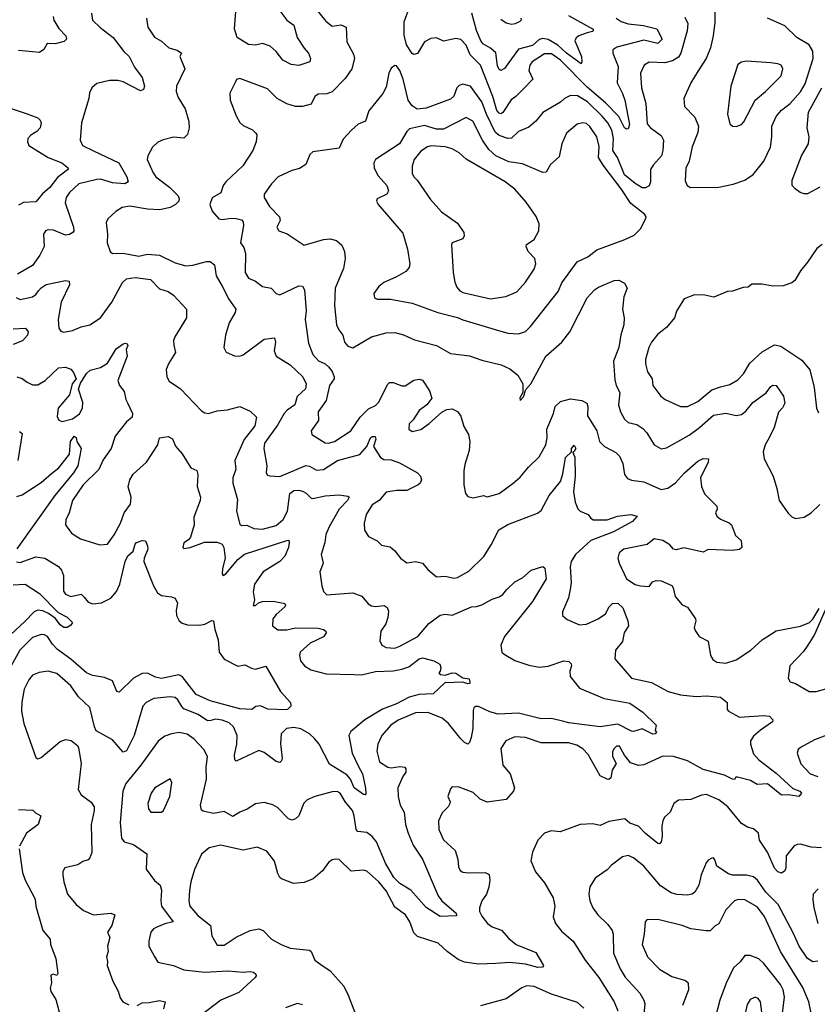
# Model space of a CAD drawing. Extents: x 1678759 to 1859541, y 384609 to 522867.
# Tile 263 of 466: x 1751442 to 1756021, y 477622 to 483277. Entities that reach past the tile are written whole.
import ezdxf

# ---------------------------------------------------------------- set-up
doc = ezdxf.new("R2010")
doc.units = 0

msp = doc.modelspace()

# ---------------------------------------------------------------- linework, layer by layer
at = {"layer": '0CON20XD'}
for points in [[(1753109.3, 483379.3), (1753199.1, 483269.1), (1753235, 483240), (1753285, 483247.3), (1753315.6, 483235), (1753320.4, 483150.4), (1753358.5, 483078.5), (1753363.8, 483055), (1753349.4, 482995), (1753310.9, 482939.1), (1753235, 482862.2), (1753205, 482851.9), (1753155, 482850), (1753136.7, 482835), (1753115, 482791.2), (1753065, 482779.4), (1753025, 482779.1), (1752975, 482793.1), (1752920, 482825), (1752865, 482880), (1752705, 482938.8), (1752686.7, 482933.3), (1752680, 482920), (1752648.8, 482855), (1752650.6, 482815), (1752684.4, 482724.4), (1752705, 482686.7), (1752725, 482670), (1752777.5, 482645), (1752796.7, 482625), (1752802.5, 482615), (1752800, 482575), (1752780, 482525), (1752722.5, 482437.5), (1752624.6, 482345), (1752610, 482325), (1752596.8, 482283.2), (1752546.9, 482253.1), (1752533.8, 482215), (1752547.4, 482177.4), (1752585, 482133.8), (1752605, 482130), (1752655, 482137.8), (1752684.4, 482135.6), (1752715, 482126.9), (1752725, 482116.2), (1752726.9, 482095), (1752710, 481995), (1752728, 481968), (1752738.9, 481935), (1752736.4, 481825), (1752755, 481791.9), (1752795, 481775.8), (1752836.2, 481745), (1752885, 481734.3), (1752915, 481704), (1752935, 481695.8), (1753045, 481747.5), (1753065, 481745.7), (1753076.9, 481725), (1753086.4, 481605), (1753081.2, 481555), (1753099.4, 481419.4), (1753124.7, 481354.7), (1753157.3, 481317.3), (1753195, 481300.5), (1753215, 481283.3), (1753235, 481255.7), (1753247.1, 481225), (1753246.4, 481215), (1753220, 481175), (1753201.1, 481088.9), (1753155.7, 481025), (1753157.1, 480975), (1753115.6, 480915), (1753119.2, 480895), (1753195, 480846.7), (1753215, 480844.6), (1753248.6, 480855), (1753343.6, 480915), (1753396.4, 480995), (1753445, 481042.5)], [(1752929.5, 483335), (1752975.5, 483275), (1753015.6, 483245), (1753035.7, 483175.7), (1753074.1, 483114.1), (1753100, 483085), (1753111.9, 483055), (1753107.1, 483035), (1753045, 483014.1), (1753000.2, 483020.2), (1752953.3, 483045), (1752914.5, 483095), (1752879.2, 483125), (1752835, 483140), (1752795, 483130), (1752755, 483134.4), (1752690.8, 483175), (1752675.6, 483225), (1752683.3, 483325)], [(1754866.9, 483285), (1754895, 483266.2), (1754935, 483253.7), (1755023, 483243), (1755100.6, 483225), (1755131.1, 483165), (1755105, 483141.1), (1755025, 483159.8), (1754870.5, 483119.5), (1754846.6, 483103.4), (1754846.7, 483085), (1754878.3, 483008.3), (1754871.5, 482915), (1754903.5, 482853.5), (1754915.2, 482815.2), (1754942.4, 482675), (1754935, 482651.1), (1754925, 482649.1), (1754915, 482655.6), (1754881.6, 482721.6), (1754805, 482799.3), (1754699.5, 482889.5), (1754546.4, 483045), (1754495, 483081.9), (1754455, 483080.7), (1754384.5, 483035), (1754371.5, 483015), (1754365.6, 482985), (1754388.1, 482935), (1754331.4, 482878.6), (1754290.5, 482835), (1754262.9, 482817.1), (1754215, 482743.3), (1754205, 482736.8), (1754195, 482739.8), (1754181, 482755), (1754158.5, 482835), (1754086.7, 483015), (1754028.4, 483075), (1754005, 483131.1), (1753975, 483163.6), (1753945, 483168.9), (1753875, 483154.6), (1753835, 483172.2), (1753801.4, 483168.6), (1753765, 483150), (1753725, 483082.2), (1753705, 483076.5), (1753695, 483083.5), (1753662.5, 483132.5), (1753648.2, 483188.2), (1753650, 483265), (1753684.6, 483365)], [(1755432.5, 483325), (1755432.5, 483262.5), (1755423.7, 483185), (1755407.3, 483115), (1755382.7, 483055), (1755337.1, 482982.9), (1755294.5, 482915), (1755254.5, 482824.5), (1755258.2, 482778.2), (1755317.4, 482717.4), (1755339.6, 482665), (1755335, 482630), (1755302.4, 482547.6), (1755286.2, 482465), (1755265.7, 482425), (1755262, 482352), (1755273.3, 482325), (1755293.8, 482313.8)], [(1751854.2, 483315), (1751860, 483275), (1751902.8, 483232.8), (1751977.5, 483175), (1752039.6, 483095), (1752070.9, 483065), (1752100, 483005), (1752144.5, 482945), (1752157.5, 482895), (1752153.1, 482876.9), (1752135, 482868.6), (1752035, 482920.3), (1752005, 482927.3), (1751957.2, 482927.2), (1751885, 482910.8), (1751856, 482885), (1751843, 482857), (1751839.5, 482825), (1751796.7, 482685), (1751788.1, 482585), (1751801.4, 482555), (1751865, 482523.4), (1752010.6, 482455), (1752056.2, 482375), (1752064.2, 482345), (1752045.4, 482334.6), (1751975, 482340.2), (1751905, 482361.2), (1751885, 482359.7), (1751780.8, 482335), (1751728.2, 482285), (1751708.2, 482255), (1751702.1, 482225), (1751750, 482085), (1751752.2, 482065), (1751747.1, 482055), (1751727.3, 482042.7), (1751705, 482039.7), (1751635, 482068.5), (1751605, 482070.5), (1751590, 482065), (1751578.6, 482045), (1751583.1, 481975), (1751557.5, 481925), (1751515.5, 481864.5), (1751429.2, 481815)], [(1751633.9, 483295), (1751637.5, 483275), (1751666.4, 483226.4), (1751706.9, 483185), (1751710, 483165), (1751697.9, 483152.1), (1751645, 483138.1), (1751598.8, 483141.2), (1751580, 483105), (1751555, 483089.2), (1751435, 483100)], [(1752170, 483285), (1752178, 483235), (1752215, 483176.2), (1752255, 483154.2), (1752298, 483115), (1752345, 483102.3), (1752371.2, 483085), (1752361.9, 483065), (1752389.4, 482995), (1752342.5, 482895), (1752339.4, 482865), (1752351.1, 482831.1), (1752391.4, 482765), (1752412.2, 482692.2), (1752414.5, 482655), (1752405, 482618), (1752385, 482596), (1752325, 482603.1), (1752265, 482587.1), (1752235, 482574.2), (1752204.6, 482545.4), (1752177.1, 482495), (1752174.4, 482475), (1752208.2, 482398.2), (1752223.3, 482375), (1752302.2, 482315), (1752351.4, 482265), (1752358.1, 482248.1), (1752355.7, 482235), (1752335.6, 482215), (1752305, 482198.2), (1752245.8, 482184.2), (1752175, 482188.2), (1752075, 482206), (1752030.7, 482199.3), (1751993.7, 482176.3), (1751947.3, 482132.7), (1751937.5, 482112.5), (1751945.6, 482045), (1751944.4, 481995), (1751960.8, 481945), (1751975, 481934.4), (1752035, 481935.5), (1752125, 481918.2), (1752175, 481930.4), (1752245, 481925.3), (1752335, 481880.4), (1752395, 481863.6), (1752435, 481867.7), (1752515, 481889.1), (1752535, 481888.1), (1752559.2, 481869.2), (1752569.6, 481805), (1752605, 481745.6), (1752641.5, 481671.5), (1752683.5, 481615), (1752679.1, 481595), (1752643.8, 481536.2), (1752622.9, 481465), (1752614.2, 481395), (1752627.3, 481367.3), (1752675, 481346), (1752705, 481344), (1752725, 481352), (1752845, 481442.5), (1752905, 481448.8), (1752910.5, 481425), (1752902.9, 481375), (1752913.5, 481345), (1752995.2, 481295.2), (1753067.3, 481225), (1753086.8, 481185), (1753083.2, 481156.8), (1753035, 481111.9), (1753022.3, 481065), (1752977.1, 481035), (1752959.3, 481015), (1752922.5, 480947.5), (1752846.5, 480845), (1752842.5, 480815), (1752860, 480715), (1752857.1, 480675), (1752865, 480661.4), (1752877, 480657), (1752935, 480652.5), (1753085, 480717.3), (1753105, 480713.2), (1753145, 480688.7), (1753185, 480693.9), (1753265.8, 480745), (1753395, 480780), (1753434.6, 480825), (1753455, 480875.5), (1753465, 480882.2), (1753482.5, 480882.5), (1753486.9, 480866.9), (1753473.3, 480825), (1753512.9, 480762.9), (1753531.7, 480751.7), (1753575, 480748.1), (1753621.9, 480731.9), (1753725, 480673.8), (1753743.3, 480655), (1753748.8, 480635), (1753741.2, 480615), (1753730, 480605), (1753665, 480573.1), (1753605, 480573.1), (1753545, 480563.1), (1753505, 480515.6), (1753465, 480491.4), (1753431.4, 480435), (1753420, 480385), (1753422.2, 480345), (1753445, 480308.6)], [(1755260.8, 483290.8), (1755278.5, 483255), (1755273.5, 483213.5), (1755237.6, 483085), (1755225, 483061.8), (1755189.3, 483040.7), (1755145, 483028.4), (1755055, 483033.5), (1755027.5, 483015), (1755005, 482970), (1755012, 482885), (1755037.5, 482795), (1755045, 482678), (1755062.9, 482655), (1755125, 482611.8), (1755137.8, 482585), (1755134.5, 482525.5), (1755126.5, 482495), (1755078.7, 482441.3), (1755064.2, 482415.8), (1755062.9, 482345), (1755055, 482323.3), (1755035, 482311.8), (1755015, 482312.1), (1754975, 482336), (1754915, 482386.7), (1754874.1, 482485), (1754846.5, 482525), (1754851.2, 482595), (1754841.6, 482641.6), (1754818.1, 482685), (1754786.7, 482723.3), (1754702.5, 482805), (1754645, 482839.3), (1754605, 482841.2), (1754570, 482825), (1754545.8, 482804.2), (1754446.1, 482743.9), (1754405.3, 482694.7), (1754365, 482660.5), (1754305, 482634.4), (1754265, 482596.7), (1754244.5, 482595.5), (1754195, 482611.4), (1754171.8, 482631.8), (1754121, 482735), (1754095, 482806.2), (1754030, 482895), (1753985, 482907.1), (1753965, 482900), (1753951.4, 482885), (1753935, 482838), (1753915, 482820.8), (1753775, 482768.9), (1753723.4, 482763.4), (1753695, 482782.9), (1753671.8, 482815), (1753643.6, 482935), (1753623.8, 482985), (1753605, 483011.4), (1753595, 483014.2), (1753575, 482998.6), (1753560.6, 482969.4), (1753545, 482888.6), (1753526.8, 482853.2), (1753446.5, 482753.5), (1753428, 482695), (1753385, 482677.8), (1753346.5, 482643.5), (1753299.8, 482590.2), (1753275, 482538.8), (1753125, 482518.8), (1753107.8, 482502.2), (1753083.7, 482446.3), (1753047.8, 482422.2), (1753005, 482411.2), (1752925.7, 482375), (1752886.9, 482335), (1752845.8, 482275), (1752845.8, 482255), (1752876.5, 482205), (1752933.5, 482145), (1752936.9, 482123.1), (1752918.1, 482085), (1752930, 482065), (1752977, 482047), (1753075, 481981.2), (1753185.7, 482014.3), (1753225, 482018.8), (1753259.7, 482009.7), (1753291.3, 481981.3), (1753306.4, 481946.4), (1753310, 481905), (1753301.7, 481848.3), (1753252.5, 481735), (1753250, 481635), (1753260.4, 481525), (1753273.5, 481495), (1753297.8, 481465), (1753305.8, 481425), (1753325, 481401.9), (1753355, 481392), (1753461.2, 481455), (1753545, 481478.5), (1753595, 481480.5), (1753645, 481466.5), (1753708.1, 481438.1), (1753835.3, 481405.3), (1753915, 481359.4), (1754025, 481345.5), (1754095, 481320.6), (1754206.7, 481295), (1754255, 481271.2), (1754301.2, 481235), (1754330, 481185), (1754330, 481135), (1754312.5, 481105), (1754315, 481090), (1754335, 481110), (1754347.5, 481152.5), (1754376, 481185), (1754463.1, 481345), (1754554.5, 481425.5), (1754599.5, 481485), (1754700.6, 481679.4), (1754742.7, 481725), (1754765, 481740.4), (1754855, 481778.9), (1754880.8, 481780.8), (1754915, 481763.3), (1754930, 481735), (1754910.9, 481685), (1754903.5, 481615), (1754911.9, 481565), (1754911.1, 481525), (1754892.4, 481467.6), (1754881.1, 481395), (1754851.5, 481315), (1754859.4, 481209.4), (1754867.1, 481175), (1754886.8, 481135), (1754880.5, 481065), (1754891.1, 481025), (1754913.2, 480983.2), (1754935, 480962.5), (1754985, 480951.8), (1755019.9, 480929.9), (1755042.5, 480905), (1755084.6, 480834.6), (1755125, 480811.9), (1755155, 480817.8), (1755285, 480890.3), (1755345.6, 480934.4), (1755424.2, 481005.8), (1755495, 481016.7), (1755555, 481002.7), (1755585, 481009.2), (1755611.1, 481028.9), (1755650.9, 481079.1), (1755726.7, 481133.3), (1755755, 481170.8), (1755765, 481176.9), (1755785, 481175.5), (1755827.5, 481115), (1755834.4, 481075), (1755821.4, 481048.6), (1755797.8, 481022.2), (1755773.3, 480935), (1755745.3, 480874.7), (1755722.2, 480835), (1755710, 480795), (1755715.6, 480755), (1755767.1, 480655), (1755788.8, 480585), (1755801.9, 480515), (1755853, 480443), (1755875, 480422.5), (1755895, 480412.9), (1755945, 480420), (1755985, 480445.5), (1756035, 480492.5)], [(1754591.8, 483301.8), (1754730.8, 483225), (1754736.7, 483215), (1754730.6, 483209.4), (1754700.7, 483200.7), (1754651.8, 483185), (1754637, 483173), (1754629.3, 483155), (1754666.4, 483065), (1754670, 483035), (1754665.8, 483024.2), (1754582, 483085), (1754530.8, 483130.8), (1754475, 483163.3), (1754445, 483169.8), (1754425, 483163.1), (1754385, 483128.2), (1754305, 483107.5), (1754225, 482997.1), (1754205, 482984.4), (1754195, 482990.8), (1754185, 483011.2), (1754175, 483086.5), (1754144.5, 483114.5), (1754105, 483136.8), (1754092.1, 483152.1), (1754065.2, 483215), (1754038.2, 483315)], [(1754318.2, 483285), (1754320.6, 483275), (1754313.8, 483266.2), (1754287.3, 483252.7), (1754265, 483250.4), (1754235, 483257.9), (1754205, 483278.6)], [(1755293.8, 482313.8), (1755455, 482314.2), (1755537.9, 482332.1), (1755605.4, 482354.6), (1755651.9, 482388.1), (1755715, 482464.4), (1755752.1, 482545), (1755760.5, 482605), (1755760, 482665), (1755785, 482722), (1755815, 482758.1), (1755865, 482795.4), (1755925, 482862.5), (1755951.4, 482908.6), (1755996.4, 483055), (1755995.7, 483095.7), (1755975, 483133.5), (1755902.9, 483175), (1755835, 483241.2), (1755735, 483286)], [(1755555, 482663.8), (1755585, 482676), (1755598.7, 482691.3), (1755664.2, 482815.8), (1755723.1, 482865), (1755814.3, 482955), (1755822.9, 482995), (1755814, 483015), (1755795, 483024.4), (1755755, 483030), (1755615, 483038.5), (1755585, 483033.1), (1755565, 483020), (1755523.8, 482895), (1755506.1, 482733.9), (1755519.5, 482679.5), (1755535, 482666.2), (1755555, 482663.8)], [(1756035, 482314.5), (1755965, 482277.2), (1755945, 482276.7), (1755923.1, 482285), (1755893.1, 482305), (1755876.9, 482325), (1755877.1, 482355), (1755930.9, 482495), (1755970.8, 482565), (1755974.3, 482605), (1755963.1, 482655), (1755970.7, 482745), (1756046.2, 482885)], [(1751365, 482777.5), (1751478.9, 482738.9), (1751545, 482714), (1751559.7, 482699.7), (1751564.1, 482684.1), (1751560, 482655), (1751540, 482635), (1751505.4, 482614.6), (1751489.2, 482595), (1751485.8, 482575), (1751494.2, 482555), (1751605.6, 482485), (1751684, 482455), (1751721.2, 482425), (1751716.2, 482415), (1751659.6, 482370.4), (1751615, 482313.8), (1751572.2, 482277.8), (1751535, 482230), (1751463.4, 482226.6), (1751435, 482212.2)], [(1754305, 481472.5), (1754345, 481486.9), (1754375, 481514.3), (1754533.1, 481715), (1754554.5, 481765), (1754643.1, 481886.9), (1754703.8, 481915), (1754755, 481955.6), (1754916.4, 482013.6), (1754969.7, 482040.3), (1755006, 482075), (1755036.7, 482135), (1755038.8, 482145), (1755029.7, 482159.7), (1754950.9, 482220.9), (1754895, 482305.4), (1754791.2, 482441.2), (1754764.7, 482485), (1754768.3, 482548.3), (1754754.7, 482605), (1754715, 482663.5), (1754695, 482680), (1754675, 482685.5), (1754642.2, 482677.8), (1754580.6, 482625), (1754554.1, 482564.1), (1754539.7, 482490.3), (1754488.8, 482445), (1754465, 482401.2), (1754445, 482400), (1754328.3, 482448.3), (1754250.5, 482460.5), (1754175, 482495.3), (1754135, 482531.5), (1754098.4, 482585), (1754043.3, 482693.3), (1754005, 482716.2), (1753875, 482647.5), (1753835, 482647.7), (1753765, 482670), (1753679.8, 482650.2), (1753664.5, 482635), (1753622.5, 482565), (1753485.3, 482474.7), (1753475.5, 482455), (1753476.1, 482425), (1753500.2, 482380.2), (1753549.3, 482325), (1753558.6, 482295), (1753548.8, 482275), (1753495, 482247.5), (1753490, 482235), (1753499.2, 482215), (1753641.3, 482051.3), (1753668.8, 481958.8), (1753682.5, 481875), (1753676.9, 481853.1), (1753658.5, 481831.5), (1753605, 481799.5), (1753532.5, 481767.5), (1753502.9, 481745), (1753475.7, 481705), (1753478.6, 481678.6), (1753495, 481671.4), (1753571.1, 481671.1), (1753695, 481648.8), (1753843.3, 481595), (1753955, 481567.3), (1753985, 481552.5), (1754171.7, 481498.3), (1754245, 481475.6), (1754305, 481472.5)], [(1754145, 481674.5), (1754232.6, 481687.4), (1754295, 481714.4), (1754345, 481769.2), (1754395.7, 481845), (1754404.3, 481875), (1754399.2, 481905), (1754360.8, 481945), (1754350, 481975), (1754352, 481985), (1754396.2, 482013.8), (1754421.4, 482065), (1754424.4, 482105), (1754406.1, 482146.1), (1754349.6, 482229.6), (1754285, 482303.9), (1754229.4, 482345), (1754005, 482475.5), (1753965, 482513.3), (1753925.3, 482535.3), (1753885, 482546.6), (1753805, 482552.3), (1753783.5, 482546.5), (1753745, 482521.5), (1753706.5, 482475), (1753694.5, 482435), (1753695.6, 482395), (1753704.6, 482374.6), (1753724.5, 482354.5), (1753799.5, 482245), (1753864.3, 482174.3), (1753955, 482108.8), (1753990.8, 482055), (1753994, 482035), (1753985, 482018.8), (1753925, 481995.7), (1753920.6, 481985), (1753929.6, 481825), (1753939.2, 481769.2), (1753951.5, 481741.5), (1753968.9, 481718.9), (1753985, 481710), (1754145, 481674.5)], [(1756048, 481985), (1756017.9, 481962.1), (1755965, 481884.3), (1755923.8, 481835), (1755891.2, 481778.8), (1755874.2, 481765.8), (1755825, 481747.5), (1755765, 481745.8), (1755702.5, 481757.5), (1755645, 481757.5), (1755625, 481740), (1755595, 481738.8), (1755535, 481718), (1755505, 481716.2), (1755426.1, 481683.9), (1755375, 481694.3), (1755315.9, 481695.9), (1755256, 481674), (1755215, 481607.5), (1755202, 481565), (1755155, 481510), (1755105, 481471.1), (1755068.8, 481425), (1755054, 481395), (1755035.5, 481325), (1755035, 481300), (1755046.9, 481255), (1755072.5, 481215), (1755076.2, 481175), (1755123.1, 481115), (1755147.5, 481095), (1755234.7, 481054.7), (1755275, 481054.6), (1755335, 481084.6), (1755415, 481150.8), (1755465, 481168.5), (1755518.3, 481181.7), (1755565, 481209.4), (1755596.5, 481243.5), (1755634.4, 481305), (1755705, 481369.6), (1755775, 481409.6), (1755812.3, 481402.3), (1755932.4, 481322.4), (1755977.5, 481265), (1756003.8, 481165), (1756016.7, 481045), (1756028.6, 481018.6)], [(1751550.2, 481719.8), (1751565, 481737.8), (1751594.6, 481755.4), (1751705, 481779.2), (1751725.8, 481775), (1751727.3, 481755), (1751679.5, 481655), (1751661.8, 481555), (1751665.7, 481505), (1751678.1, 481488.1), (1751695, 481482.9), (1751745, 481491.8), (1751795, 481512.5), (1751845, 481523.5), (1751905.8, 481564.2), (1751970.4, 481655), (1752032.7, 481767.3), (1752055, 481788.8), (1752105, 481796.2), (1752192.5, 481785), (1752245, 481731.5), (1752295, 481716.4), (1752325.5, 481695.5), (1752400, 481615), (1752399.5, 481565), (1752331.5, 481455), (1752325.7, 481435), (1752327.5, 481407.5), (1752337.1, 481365), (1752297.5, 481305), (1752282.7, 481267.3), (1752286, 481225), (1752300.3, 481200.3), (1752365, 481156.2), (1752485, 481030.8), (1752505, 481018.6), (1752525, 481015.7), (1752575, 481030.6), (1752635, 481035.6), (1752705, 481054.5), (1752765, 481028.9), (1752801.4, 480995), (1752791.9, 480945), (1752731.2, 480865), (1752676.4, 480745), (1752682.7, 480695), (1752665.5, 480645), (1752665.4, 480615), (1752691.3, 480521.3), (1752686, 480455), (1752705, 480380), (1752715, 480372.5), (1752745, 480374.2), (1752785.5, 480355.5), (1752835, 480351.6), (1752915, 480372.1), (1752953.9, 480406.1), (1752979.2, 480455), (1752993.3, 480555), (1753015, 480572.1), (1753044.7, 480574.7), (1753065, 480569.2), (1753087.3, 480557.3), (1753115, 480528.9), (1753125, 480527.1), (1753195, 480542.3), (1753275, 480547.3), (1753325, 480541.2), (1753333.3, 480535), (1753324.2, 480515), (1753275.4, 480465), (1753218.9, 480365), (1753200.2, 480319.8), (1753194, 480275), (1753172.5, 480205), (1753184.2, 480155), (1753165.8, 480105), (1753175.7, 480025), (1753185, 479992), (1753205, 479974.4), (1753355, 479985.6), (1753406.2, 479965), (1753442.8, 479922.8), (1753460.9, 479910.9), (1753485, 479907.1), (1753535, 479912), (1753551.2, 479901.2), (1753559.1, 479879.1), (1753555.7, 479844.3), (1753543.1, 479806.9), (1753514.2, 479765), (1753509.2, 479709.2), (1753520, 479685), (1753545, 479671.5), (1753595, 479667.7), (1753625, 479677.9), (1753728, 479735), (1753790.3, 479809.7), (1753855, 479855.8), (1753885, 479862.9), (1753925, 479856), (1754035, 479904), (1754065, 479905.8), (1754095, 479916.9), (1754155, 479949.6), (1754195, 479961.8), (1754215.7, 479975), (1754238.1, 480005), (1754285, 480047.5), (1754329.1, 480070.9), (1754378, 480115), (1754445, 480136.7), (1754457, 480127), (1754464.2, 480065), (1754386.1, 479935), (1754224.6, 479735), (1754203.3, 479685), (1754209.2, 479645), (1754222.4, 479632.4), (1754285, 479595.5), (1754365, 479569.5), (1754425, 479557.5), (1754475, 479563.6), (1754565, 479594.6), (1754595, 479591.1), (1754607.9, 479577.9), (1754610.7, 479565), (1754600, 479535), (1754602.7, 479505), (1754655, 479437.3), (1754798.1, 479378.1), (1754945, 479350.8), (1755019.3, 479299.3), (1755096.2, 479225), (1755090, 479195), (1755097.5, 479185), (1755090, 479175), (1755076.4, 479173.6), (1755015, 479204.2), (1754965, 479188.1), (1754955, 479190.9), (1754875, 479231), (1754774.7, 479214.7), (1754595, 479237.7), (1754565, 479246.5), (1754495, 479262.3), (1754435, 479261.4), (1754305, 479294.8), (1754188.9, 479288.9), (1754141.6, 479301.6), (1754075, 479331.4), (1754058.8, 479331.2), (1754050, 479325), (1754045, 479310), (1754043.8, 479205), (1754034.5, 479155), (1754025, 479126.2), (1754015, 479116.2), (1753995, 479126), (1753975, 479145.7), (1753903.1, 479235), (1753867.1, 479265), (1753785, 479296.9), (1753715, 479296), (1753615, 479253.3), (1753573.1, 479225), (1753520.5, 479165), (1753497.5, 479115), (1753492.5, 479075), (1753508, 479015), (1753555, 478983.1), (1753575, 478980.5), (1753625, 478988.2), (1753653, 478983), (1753659.2, 478975), (1753658.2, 478955), (1753640.8, 478929.2), (1753612.9, 478865), (1753614.5, 478815), (1753625.4, 478765.4), (1753648.5, 478725), (1753657.5, 478655), (1753671.8, 478605), (1753701.2, 478535), (1753754.6, 478455), (1753844.4, 478245), (1753865.6, 478215), (1753948, 478145), (1753950, 478130), (1753855, 478125.6), (1753775, 478177.3), (1753686.7, 478276.7), (1753625, 478316), (1753590, 478350), (1753541.5, 478431.5), (1753489.4, 478555), (1753465, 478585.8), (1753435, 478608.3), (1753383.5, 478613.5), (1753373.6, 478625), (1753362.7, 478705), (1753352.5, 478735), (1753312, 478782), (1753281.1, 478835), (1753265, 478844.5), (1753235, 478841.8), (1753136.7, 478815), (1753093, 478797), (1753072.2, 478777.8), (1753045, 478703.3), (1753025, 478686.7), (1753005, 478680), (1752985, 478686.2), (1752922.4, 478752.4), (1752895, 478766.5), (1752845, 478780), (1752795, 478772.5), (1752748.3, 478741.7), (1752705, 478725.6), (1752665, 478700), (1752615, 478728.1), (1752555, 478717.8), (1752495, 478730), (1752485, 478737.5), (1752479.2, 478765), (1752514.5, 478915.5), (1752512.6, 478982.6), (1752520, 479045), (1752499.5, 479085), (1752443.6, 479145), (1752403.3, 479173.3), (1752357.9, 479182.1), (1752314, 479176), (1752275, 479162.5), (1752237.6, 479132.4), (1752137.1, 478995), (1752050.4, 478889.6), (1752034.6, 478845), (1752018.8, 478665), (1752025.4, 478575.4), (1752042, 478555), (1752095, 478538.9), (1752172, 478485), (1752168.3, 478398.3), (1752215, 478332.5), (1752248.8, 478305), (1752256.7, 478276.7), (1752251.8, 478215), (1752256.2, 478185), (1752323.3, 478095), (1752275, 478084.1), (1752230, 478065), (1752210.8, 478055), (1752195, 478036.2), (1752182.5, 477985), (1752182.5, 477955), (1752215, 477896.7), (1752234, 477864), (1752325.4, 477845.4), (1752385, 477819.1), (1752505, 477805.9), (1752636.4, 477813.6), (1752725, 477805.8), (1752765, 477809.2), (1752785, 477806), (1752796.7, 477795), (1752800, 477785), (1752793.8, 477775), (1752700.3, 477689.7), (1752595.7, 477645), (1752450.8, 477535)], [(1751421.7, 481681.7), (1751445, 481670), (1751516, 481685), (1751535, 481698.1), (1751550.2, 481719.8)], [(1751405, 481501.4), (1751475, 481504.5), (1751490, 481485), (1751487.1, 481465), (1751457.4, 481432.6), (1751405, 481410.6)], [(1751425, 481225.5), (1751455, 481216.7), (1751485, 481194.4), (1751515, 481180), (1751545, 481180), (1751588.1, 481205), (1751665, 481277.5), (1751705, 481282), (1751735, 481268.8), (1751750.9, 481250.9), (1751766.4, 481213.6), (1751742.9, 481185), (1751728.5, 481121.5), (1751663.3, 481045), (1751657.3, 480997.3), (1751666.9, 480976.9), (1751685, 480970), (1751745, 480984.5), (1751785, 481012.5), (1751802.5, 481045), (1751805, 481077.5), (1751780, 481155), (1751790.5, 481189.5), (1751825.4, 481244.6), (1751846.9, 481263.1), (1751905, 481278.8), (1751945.2, 481304.8), (1751995, 481386), (1752035, 481415.6), (1752048.9, 481418.9), (1752058.8, 481415), (1752062, 481405), (1752053.6, 481383.6), (1752058.8, 481345), (1752004.6, 481205), (1752014.6, 481175), (1752041.3, 481141.3), (1752051.1, 481095), (1752062.6, 481072.6), (1752089.1, 481015), (1752086.5, 480995), (1752055, 480966.7), (1751990, 480885), (1751966.7, 480813.3), (1751920.7, 480749.3), (1751896.1, 480693.9), (1751805.2, 480604.8), (1751745.5, 480515), (1751725.6, 480445), (1751707.1, 480405), (1751704.2, 480375), (1751738.3, 480328.3), (1751791.2, 480295), (1751901.3, 480261.3), (1751945.5, 480264.5), (1751985, 480317.5), (1752019.6, 480385), (1752041.2, 480445), (1752078.4, 480495), (1752080.8, 480535), (1752064.6, 480594.6), (1752074.5, 480635), (1752094.1, 480665.9), (1752169.6, 480735)], [(1753445, 481042.5), (1753485, 481061.9), (1753502, 481078), (1753555, 481184), (1753565, 481193.1), (1753585, 481193.5), (1753635, 481174.5), (1753655, 481173.5), (1753705, 481206.7), (1753735, 481212.5), (1753755, 481205.8), (1753795, 481146.2), (1753807, 481103), (1753779.4, 481065), (1753735, 481032.7), (1753700.8, 480979.2), (1753677.1, 480955), (1753675.8, 480925.8), (1753695, 480912), (1753745, 480923.5), (1753793, 480957), (1753865, 481023.1), (1753895, 481038.9), (1753925, 481041.9), (1753955, 481026), (1753975, 481000), (1753991.3, 480941.3), (1754018.8, 480895), (1754026.4, 480853.6), (1754023, 480803), (1753997.3, 480722.7), (1753991.9, 480685), (1753991.1, 480605), (1754002, 480555), (1754015, 480538.8), (1754045, 480530), (1754105, 480543.8), (1754125, 480536), (1754147.4, 480542.6), (1754195, 480555.5), (1754274.3, 480615), (1754315, 480649.1), (1754362.9, 480707.1), (1754423.6, 480766.4), (1754461.8, 480835), (1754469.2, 480875), (1754468.5, 480925), (1754506.6, 481015), (1754516.2, 481055), (1754546.3, 481083.7), (1754605, 481098.5), (1754669.7, 481089.7), (1754698.1, 481075), (1754703.8, 481055), (1754701.9, 481001.9), (1754755.2, 480915.2), (1754770, 480855), (1754798.6, 480825), (1754865, 480790.6), (1754885, 480770), (1754905, 480727.5), (1754914, 480665), (1754932.1, 480642.1), (1754955, 480632.5), (1755025, 480621.9), (1755125, 480579.1), (1755162.9, 480587.1), (1755207, 480617), (1755259.5, 480675), (1755335, 480740.5), (1755366.4, 480756.4), (1755395.5, 480755.5), (1755394.4, 480735), (1755350, 480645), (1755355.8, 480595), (1755373.2, 480553.2), (1755445, 480482.5), (1755446, 480465), (1755436.2, 480445), (1755443.8, 480425), (1755465, 480408.8), (1755515, 480388), (1755528, 480375), (1755552, 480315), (1755583.8, 480285), (1755587.5, 480245), (1755575, 480233.8), (1755532.3, 480227.7), (1755395, 480234.2), (1755365, 480219.2), (1755255, 480244.2), (1755211.2, 480231.2), (1755195.9, 480235.9), (1755175, 480261.2), (1755135, 480286), (1755085, 480296), (1755045, 480262.5), (1754910, 480235), (1754884, 480215), (1754876.7, 480185), (1754883.3, 480155), (1754926.2, 480065), (1754975, 480032), (1755005, 480026), (1755055, 480021.2), (1755075, 480047.5), (1755095, 480056.7), (1755125, 480054), (1755185, 480026.2), (1755193.9, 480013.9), (1755204.2, 479964.2), (1755245, 479916.7), (1755275, 479903.3), (1755321.2, 479835), (1755323.8, 479825), (1755313.3, 479785), (1755319.3, 479769.3), (1755342.5, 479735), (1755395, 479707.5), (1755408, 479625), (1755421.7, 479601.7), (1755445, 479586), (1755495, 479581.4), (1755555, 479600.5), (1755639.2, 479655), (1755704.3, 479715), (1755785, 479767.5), (1755925, 479794.3), (1755975.4, 479814.6), (1755995.5, 479834.5), (1756030.8, 479895)], [(1751441.4, 480911.4), (1751455, 480900), (1751430.9, 480745)], [(1751425, 480537.5), (1751455, 480548.5), (1751565, 480618.7), (1751625, 480670.9), (1751667.3, 480702.7), (1751728.5, 480781.5), (1751734.3, 480855), (1751755, 480884.2), (1751765, 480876.7), (1751770, 480855), (1751793.9, 480813.9), (1751775.7, 480715), (1751751.4, 480675), (1751644, 480545), (1751425, 480238.6)], [(1752169.6, 480735), (1752234.3, 480835), (1752244.1, 480875.9), (1752295, 480883.3), (1752319.1, 480869.1), (1752336.8, 480826.8), (1752374.3, 480784.3), (1752425, 480703.3), (1752458.6, 480688.6), (1752464.3, 480665), (1752461.2, 480595), (1752479.2, 480535), (1752478.1, 480515), (1752440.9, 480419.1), (1752442.5, 480375), (1752422, 480305), (1752411.2, 480288.8), (1752385, 480272.5), (1752377.5, 480245), (1752385, 480240), (1752420, 480245), (1752503, 480277), (1752575.4, 480275.4), (1752604, 480265), (1752614.4, 480245), (1752621.4, 480185), (1752606.7, 480125), (1752604.2, 480094.2), (1752610, 480085), (1752625, 480093.3), (1752693.8, 480176.2), (1752732.9, 480207.1), (1752974.6, 480285.4), (1752987.5, 480287.5), (1752989.2, 480275), (1752984.5, 480245), (1752964.5, 480195), (1752935, 480165.4), (1752840.5, 480105), (1752790, 480035), (1752781.2, 479991.2), (1752790, 479945), (1752783, 479913), (1752795, 479912.5), (1752812, 479928), (1752835, 479935.8), (1752897.4, 479937.4), (1752964.2, 479924.2), (1752968.6, 479915), (1752964.2, 479905), (1752915, 479861.4), (1752895.6, 479835), (1752892.5, 479795), (1752923.3, 479773.3), (1752975, 479772), (1753025.6, 479784.4), (1753155, 479781.6), (1753186.2, 479775), (1753199.2, 479765), (1753200.6, 479755), (1753185, 479733.2), (1753109.4, 479695), (1753051.4, 479645), (1753047.5, 479625), (1753054.3, 479595), (1753076.2, 479565), (1753113.1, 479543.1), (1753200.7, 479520.7), (1753360, 479515), (1753405, 479514.6), (1753485, 479534), (1753585, 479537.3), (1753635, 479546.9), (1753675, 479560.8), (1753735, 479605.3), (1753755, 479611.5), (1753820, 479595), (1753853.3, 479575), (1753860, 479555), (1753856.7, 479535), (1753847.5, 479525), (1753856.4, 479516.4), (1753885, 479512), (1753924.1, 479525.9), (1753945, 479524), (1753986.1, 479496.1), (1754021.7, 479491.7), (1754026.4, 479473.6), (1754026.7, 479465), (1754015, 479462.2), (1753985, 479472.5), (1753882.4, 479467.6), (1753815, 479405.7), (1753735, 479401.1), (1753677.8, 479385), (1753605, 479347.5), (1753524, 479316), (1753422.9, 479255), (1753342.1, 479187.9), (1753331.2, 479165), (1753349.8, 479065), (1753387.6, 478987.6), (1753410.8, 478945), (1753427.2, 478862.8), (1753428.8, 478831.2), (1753425.9, 478824.1), (1753415, 478825.8), (1753361.8, 478865), (1753340.3, 478915), (1753319.5, 478939.5), (1753221.3, 479001.3), (1753161.2, 479115), (1753135, 479149.2), (1753104.8, 479174.8), (1753055, 479203.1), (1753015, 479212.3), (1752973.4, 479206.6), (1752942.8, 479175), (1752938.2, 479118.2), (1752948.5, 479035), (1752945, 479020), (1752935, 479010), (1752915, 479017.1), (1752845, 479067.1), (1752815, 479080), (1752685, 479018.8), (1752676, 479026), (1752674.6, 479054.6), (1752688.4, 479115), (1752690.4, 479165), (1752668.5, 479215), (1752645, 479237.7), (1752605, 479254), (1752565, 479259.1), (1752539, 479251), (1752520.7, 479250.7), (1752466.1, 479286.1), (1752385, 479319.2), (1752371.7, 479331.7), (1752350.5, 479370.5), (1752333.8, 479383.8), (1752305, 479388.5), (1752211.8, 479378.2), (1752168, 479355), (1752149.4, 479335), (1752099.6, 479165), (1752055, 479076.9), (1752035, 479069.2), (1751975, 479140.6), (1751881.7, 479191.7), (1751870.6, 479215), (1751845, 479326.2), (1751778.5, 479388.5), (1751735, 479450), (1751655, 479520.8), (1751604.5, 479535.5), (1751553.5, 479526.5), (1751515, 479511.2), (1751494, 479485), (1751468.1, 479431.9), (1751453.9, 479356.1), (1751452.9, 479305), (1751464.7, 479234.7), (1751535, 479038.8), (1751545, 479032), (1751565, 479039.2), (1751675, 479131.4), (1751705, 479143.1), (1751736.6, 479136.6), (1751775.7, 479105.7), (1751780, 479095), (1751794.5, 479005), (1751776.9, 478855), (1751794.2, 478825), (1751852.2, 478782.2), (1751869.4, 478755), (1751870, 478735), (1751851.5, 478655), (1751855.6, 478494.4), (1751845, 478462.5), (1751835, 478450.8), (1751805, 478442.5), (1751775, 478423.3), (1751700, 478405), (1751690, 478385), (1751688.8, 478365), (1751694.4, 478325), (1751715.6, 478255), (1751765, 478195.7), (1751808.8, 478161.2), (1751865, 478136.2), (1751965.6, 478145.6), (1751987.5, 478135), (1751970.6, 478075), (1751945.7, 478035), (1751958.5, 478005), (1751946.1, 477956.1), (1751950, 477925), (1751939.2, 477895), (1751946.6, 477866.6), (1751943.1, 477845), (1751976, 477755), (1752007.9, 477697.9), (1752018, 477658), (1752033.3, 477635), (1752067.9, 477617.9)], [(1753445, 480308.6), (1753495, 480283.3), (1753518, 480258), (1753568.7, 480248.7), (1753595.6, 480225.6), (1753627.5, 480185), (1753665, 480157.1), (1753715, 480165.5), (1753755, 480155.6), (1753785, 480118.6), (1753835, 480077.5), (1753885, 480081.1), (1753935, 480069.4), (1753955, 480073.8), (1754019.8, 480110.2), (1754105.7, 480194.3), (1754148.9, 480261.1), (1754192.5, 480347.5), (1754245, 480376.9), (1754415, 480442.5), (1754435, 480458), (1754482.5, 480545), (1754547.3, 480625), (1754560.7, 480669.3), (1754575, 480762.9), (1754610, 480795), (1754610, 480815), (1754625, 480833.8), (1754634.3, 480815), (1754625, 480797.5), (1754617.5, 480795), (1754621.7, 480781.7), (1754628.2, 480765), (1754630.9, 480655), (1754621.2, 480565), (1754630.4, 480505), (1754646.8, 480466.8), (1754660, 480455), (1754705.8, 480435.8), (1754718.8, 480415), (1754735, 480404.5), (1754815, 480404.6), (1754874.6, 480425.4), (1754950, 480435), (1754986.7, 480425), (1754960, 480395), (1754851.6, 480335), (1754721.1, 480285), (1754632.6, 480205), (1754607.3, 480165), (1754602.9, 480135), (1754607.9, 480045), (1754602.7, 480005), (1754593, 479957), (1754558.8, 479875), (1754558.8, 479855), (1754585, 479832), (1754655, 479801.1), (1754696, 479805), (1754763.5, 479835), (1754805.8, 479864.2), (1754826.4, 479905), (1754845, 479924.1), (1754875, 479925.3), (1754905, 479898.9), (1754932.7, 479825), (1754937.8, 479795), (1754912.7, 479755), (1754901.9, 479705), (1754862.9, 479655), (1754858, 479605), (1754955, 479495.5), (1755069.2, 479469.2), (1755165, 479419.1), (1755235, 479400), (1755325, 479388.8), (1755385, 479393.8), (1755465, 479385.5), (1755504.2, 479355), (1755503.1, 479315), (1755510.6, 479305), (1755575, 479270.4), (1755715, 479281.2), (1755746.1, 479276.1), (1755766.5, 479256.5), (1755764.3, 479245), (1755694.5, 479195.5), (1755655, 479162), (1755637.1, 479135), (1755636.7, 479115), (1755655, 479060), (1755685, 479026.7), (1755785, 478949.3), (1755880.4, 478860.4), (1755920, 478845), (1755930, 478835), (1755915.7, 478814.3), (1755855, 478824.3), (1755815, 478822.1), (1755735, 478887.3), (1755675, 478884.5), (1755637.7, 478907.7), (1755563.3, 478926.7), (1755553.3, 478926.7), (1755545, 478913.3), (1755535, 478914), (1755488.1, 478938.1), (1755365, 478969.7), (1755275, 479020.8), (1755195, 479045.9), (1755135, 479047.3), (1755025, 478997.8), (1754995, 478993.5), (1754948.5, 479008.5), (1754913.2, 479053.2), (1754885, 479104), (1754867.5, 479105), (1754855, 479091.2), (1754845.7, 479074.3), (1754844.3, 479045), (1754866.2, 479005), (1754844.2, 478965.8), (1754835, 478922.5), (1754825, 478913.3), (1754815, 478913.8), (1754775, 478934.2), (1754705, 479055.5), (1754675, 479088.5), (1754639.6, 479109.6), (1754593.3, 479123.3), (1754435.6, 479124.4), (1754345, 479154.4), (1754285, 479158.6), (1754232, 479135), (1754205, 479090), (1754215.7, 478995), (1754256.9, 478945), (1754281.9, 478865), (1754277.1, 478845), (1754235, 478798.1), (1754125, 478782.2), (1754085, 478800), (1754045, 478838), (1753965, 478868.8), (1753925, 478870), (1753915, 478860), (1753900, 478815), (1753913.3, 478785), (1753911.2, 478775), (1753901.2, 478755), (1753867.7, 478722.3), (1753845.8, 478675), (1753848.6, 478625), (1753875, 478566), (1753941.9, 478505), (1753957.1, 478455), (1753960.4, 478410.4), (1753970.9, 478390.9), (1753985, 478381.4), (1754017.1, 478377.1), (1754115, 478379.4), (1754136.5, 478366.5), (1754140.6, 478335), (1754135.8, 478295), (1754121.1, 478255), (1754094.7, 478215.3), (1754080.9, 478175), (1754082.1, 478155), (1754095, 478127.5), (1754128.1, 478085), (1754155, 478067.3), (1754207.2, 478047.2), (1754249.5, 477999.5), (1754291.9, 477965), (1754405, 477918.6), (1754448.8, 477845), (1754442.5, 477835), (1754417.3, 477832.7), (1754345, 477851.4), (1754255, 477861.2), (1754174.8, 477855.2), (1754075, 477852.5), (1753995, 477864.4), (1753959.8, 477879.8), (1753896.9, 477925), (1753845, 477973.6), (1753725, 478011.1), (1753705, 478032.5), (1753681.4, 478095), (1753656.4, 478136.4), (1753595, 478180), (1753545, 478274.3), (1753503.1, 478325), (1753435, 478386.9), (1753415, 478392.2), (1753345.6, 478385.6), (1753275, 478454), (1753254.1, 478455.9), (1753235, 478451.2), (1753215, 478436.2), (1753180.9, 478389.1), (1753127.4, 478342.6), (1753075, 478321.4), (1753014.2, 478315.8), (1752945, 478341.9), (1752935, 478350.8), (1752923.3, 478373.3), (1752905, 478444), (1752860.9, 478500.9), (1752805, 478524.4), (1752725, 478506.5), (1752595.3, 478535.3), (1752530.2, 478519.8), (1752486.2, 478483.8), (1752444.5, 478395), (1752423.8, 478325), (1752416.4, 478275), (1752412.2, 478215), (1752418.9, 478185), (1752465, 478132.5), (1752536.9, 478075), (1752544.4, 478015), (1752575, 477962), (1752615, 477961.9), (1752685, 478006.5), (1752764, 478045), (1752815.5, 478055.5), (1752838.8, 478045), (1752887.5, 477995), (1752942, 477965), (1752995, 477943.6), (1753105, 477931.9), (1753115, 477924.2), (1753135.8, 477875.8), (1753170.4, 477850.4), (1753224, 477814), (1753302.5, 477725), (1753328.5, 477675), (1753370, 477565)], [(1751422.8, 480162.8), (1751445, 480160), (1751535, 480191.5), (1751586, 480185), (1751665, 480135.6), (1751682.2, 480115), (1751692.5, 480085), (1751692.5, 479995), (1751705, 479978), (1751735, 479963.1), (1751795, 479978), (1751811.1, 479961.1), (1751835, 479930.8), (1751862.4, 479922.4), (1751911.5, 479928.5), (1751965.6, 479955), (1751996.7, 479993.3), (1752017.1, 480035), (1752047.1, 480165), (1752062.5, 480197.5), (1752092.9, 480225), (1752103.8, 480265), (1752112.9, 480275), (1752145, 480285.8), (1752163.8, 480283.8), (1752175.6, 480255.6), (1752176.9, 480235), (1752155.6, 480185), (1752154.4, 480165), (1752209.4, 480025), (1752232.5, 479985), (1752255, 479969.4), (1752313, 479963), (1752335, 479953.8), (1752347.1, 479925), (1752340, 479885), (1752342.7, 479855), (1752357.8, 479825), (1752375, 479810), (1752405, 479800.9), (1752475, 479799.3), (1752504.1, 479805.9), (1752545, 479825.7), (1752555, 479823.3), (1752561.4, 479775), (1752581.4, 479715), (1752586, 479645), (1752615, 479604.2), (1752694.3, 479564.3), (1752735, 479572), (1752771.8, 479551.8), (1752795, 479547.5), (1752855, 479563.3), (1752939.1, 479419.1), (1752995.8, 479355), (1752998.8, 479335), (1752978.8, 479315), (1752967.6, 479312.4), (1752866.8, 479316.8), (1752823.9, 479336.1), (1752798, 479332), (1752774.2, 479315.8), (1752705, 479319.1), (1752535, 479364.2), (1752455, 479401.8), (1752375, 479505.3), (1752355, 479514.2), (1752255, 479493), (1752220.8, 479500.8), (1752175, 479522.9), (1752145, 479522.5), (1752094.5, 479495), (1752013.6, 479413.6), (1751999.2, 479419.2), (1751975, 479480), (1751929.5, 479499.5), (1751859.9, 479509.9), (1751825, 479525.4), (1751735, 479604.6), (1751659.4, 479659.4), (1751630.1, 479690.1), (1751601.9, 479735), (1751585, 479744.5), (1751565, 479746.4), (1751515, 479728.8), (1751443.1, 479655), (1751381.4, 479545)], [(1751405, 480031.9), (1751473.3, 480035), (1751555, 479981.2), (1751662.5, 479872.5), (1751715, 479846.1), (1751744, 479815), (1751735, 479800), (1751715, 479786.7), (1751695, 479786), (1751675, 479801.1), (1751648.1, 479838.1), (1751607, 479867), (1751575, 479881.3), (1751545, 479885.2), (1751524.2, 479875.8), (1751470.5, 479819.5), (1751365, 479720.7)], [(1756066.9, 479885), (1756004.4, 479745), (1755966.5, 479685), (1755941.1, 479648.9), (1755864, 479565), (1755853.8, 479495), (1755864.4, 479474.4), (1755895, 479464), (1755975, 479417.5), (1756015, 479418.5), (1756105, 479442.9)], [(1756075, 479168.1), (1756005, 479140), (1755925, 479097.5), (1755911.2, 479085), (1755906.2, 479065), (1755926.4, 479003.6), (1755980, 478945), (1756025, 478929.3)], [(1752255, 478724.4), (1752266.5, 478735), (1752304.3, 478815), (1752315.8, 478895), (1752305, 478917.5), (1752216.9, 478865), (1752197.3, 478835), (1752176.7, 478775), (1752180.9, 478745), (1752195, 478724.5), (1752255, 478724.4)], [(1756045, 478519.4), (1755986.7, 478525), (1755925, 478540.9), (1755905, 478540), (1755888.5, 478531.5), (1755843.1, 478475), (1755841.1, 478405), (1755835, 478388.8), (1755815, 478375.7), (1755795, 478381.9), (1755775, 478404.2), (1755735, 478495.8), (1755688.6, 478565), (1755682.5, 478605), (1755655, 478630), (1755619.7, 478639.7), (1755585, 478659.2), (1755506.7, 478756.7), (1755456.1, 478796.1), (1755385, 478827.3), (1755356.8, 478823.2), (1755295, 478798), (1755225, 478793.8), (1755197.5, 478775), (1755176.7, 478725), (1755144.4, 478695.6), (1755134.3, 478675), (1755128.6, 478645), (1755130.8, 478585), (1755124.3, 478555.7), (1755115, 478544), (1755105, 478545.8), (1755035, 478603.1), (1754994.2, 478645), (1754945, 478662.9), (1754916.2, 478686.2), (1754825, 478671.1), (1754775, 478649.4), (1754731.7, 478658.3), (1754660, 478655), (1754545, 478612.5), (1754492.7, 478617.3), (1754455.5, 478604.5), (1754417.1, 478565), (1754385.6, 478495), (1754376.9, 478445), (1754402.5, 478382.5), (1754455, 478320), (1754505, 478233.3), (1754514.4, 478185), (1754504.2, 478124.2), (1754518.6, 478085), (1754551.7, 478041.7), (1754620, 477985), (1754689.2, 477875), (1754765.9, 477775.9), (1754855.5, 477635), (1754875.4, 477585)], [(1751435, 478739.6), (1751517, 478737), (1751531.7, 478721.7), (1751563.3, 478705), (1751548, 478655), (1751481.1, 478605), (1751440.7, 478529.3)], [(1751438.1, 478515), (1751458.3, 478378.3), (1751473.6, 478335), (1751530, 478225), (1751534, 478185), (1751574.3, 478045), (1751617.1, 477995), (1751619.2, 477965), (1751648.6, 477885), (1751660.8, 477799.2), (1751655, 477786.7), (1751635, 477793.8), (1751621.2, 477788.8), (1751624, 477745), (1751615.8, 477715), (1751620, 477695), (1751648.3, 477648.3), (1751674.6, 477554.6)], [(1756025, 477868.5), (1755995, 477866.2), (1755964.4, 477885), (1755917.1, 477955), (1755882.6, 478032.6), (1755795.9, 478195), (1755724.8, 478265), (1755677.9, 478335), (1755655, 478353.2), (1755615, 478362.5), (1755535, 478362.5), (1755510.6, 478370.6), (1755444.5, 478414.5), (1755432, 478452), (1755425, 478462.5), (1755415, 478461.2), (1755395, 478450), (1755383.1, 478435), (1755354.4, 478365), (1755340.6, 478305), (1755317.1, 478265), (1755303.3, 478255), (1755275, 478248.9), (1755215, 478252.5), (1755182, 478262), (1755121.4, 478301.4), (1755025, 478415.4), (1754965, 478462.2), (1754935, 478476.2), (1754902, 478468), (1754839.1, 478420.9), (1754815.3, 478394.7), (1754745, 478346.2), (1754714.4, 478295.6), (1754710, 478255), (1754714.4, 478215), (1754732.2, 478175), (1754760.6, 478135), (1754819.1, 478079.1), (1754842.5, 478045), (1754849.1, 478025), (1754850, 477915), (1754888.8, 477825), (1754917.1, 477777.1), (1755001.4, 477685), (1755025.4, 477645.4), (1755030.6, 477625), (1755024.5, 477565)], [(1756025.7, 478285), (1755997.8, 478255), (1755995.5, 478224.5), (1756001.1, 478175), (1756025, 478086.2)], [(1755993.1, 477535), (1755972.8, 477635), (1755937.5, 477717.5), (1755809.7, 477925), (1755717.7, 478125), (1755675, 478180.5), (1755605, 478222.1), (1755567.2, 478222.8), (1755545, 478215.5), (1755496.7, 478165), (1755456.1, 478083.9), (1755435, 478073.1), (1755405, 478044.4), (1755383.6, 478043.6), (1755295.7, 478055.7), (1755244.7, 478074.7), (1755105, 478107.8), (1755042.3, 478107.7), (1755032, 478095), (1755027.5, 478025), (1755016.2, 477965), (1755046.5, 477895), (1755115, 477824.3), (1755185, 477780.6), (1755265, 477758), (1755280, 477745), (1755282.2, 477705), (1755247.5, 477615)], [(1755811.3, 477495), (1755833.6, 477665), (1755825.4, 477705), (1755808.9, 477735), (1755715, 477856.5), (1755685, 477881.9), (1755635, 477902), (1755605, 477901.2), (1755578.8, 477865), (1755539.8, 477830.2), (1755497.6, 477742.4), (1755461.8, 477645), (1755422.2, 477497.8)], [(1754679.8, 477599.8), (1754645, 477631.8), (1754495, 477680), (1754395, 477724.6), (1754353.2, 477726.8), (1754325, 477716.9), (1754235, 477653.8), (1754087.2, 477612.8)], [(1752115.4, 477614.6), (1752145, 477630), (1752185, 477631.5), (1752245, 477644.3), (1752277.5, 477635), (1752268.1, 477595)], [(1753065, 477617.8), (1753035, 477625.5), (1752968, 477602)], [(1755655, 477397.3), (1755675, 477397.8), (1755685, 477404.3), (1755705, 477477.5), (1755707.2, 477545), (1755695.6, 477635), (1755682, 477655), (1755665, 477662.9), (1755635, 477650), (1755619.3, 477620.7), (1755588.5, 477485), (1755595.5, 477445), (1755620, 477415), (1755655, 477397.3)]]:
    msp.add_lwpolyline(points, dxfattribs=at)

doc.saveas('drawing.dxf')
